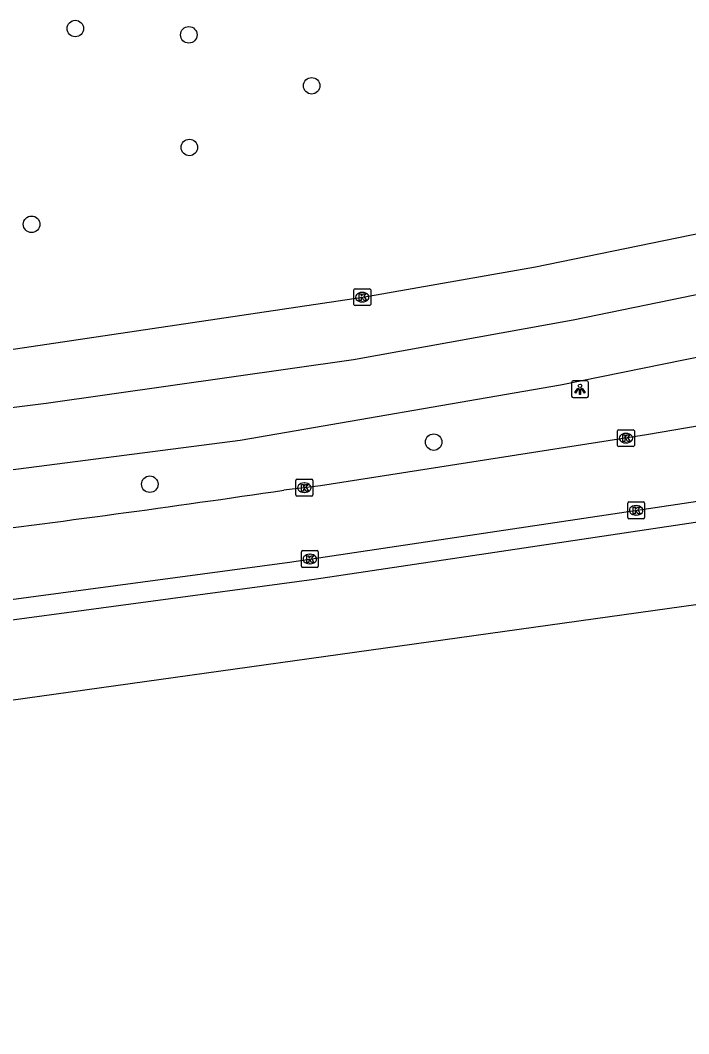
# Model space of a CAD drawing. Extents: x 161477 to 163040, y 383680 to 384868.
# Drawn here: x 162521.9 to 162561.5, y 384062.8 to 384122.9 of the extents above; entities that cross this region are included whole.
import ezdxf

# ---------------------------------------------------------------- set-up
doc = ezdxf.new("R2010")
doc.units = 0
for name, color, linetype in [('IMGEO_Berm_groen', 7, 'Continuous'), ('IMGEO_Boom', 7, 'Continuous'), ('IMGEO_Kolk', 7, 'Continuous'), ('IMGEO_Lichtpunt', 7, 'Continuous'), ('IMGEO_Rijbaan_lokaal_gesloten', 7, 'Continuous'), ('IMGEO_Voetpad_open', 7, 'Continuous')]:
    doc.layers.add(name, color=color, linetype=linetype)

msp = doc.modelspace()

# ---------------------------------------------------------------- linework, layer by layer
at = {"layer": 'IMGEO_Berm_groen'}
msp.add_lwpolyline([(162617.695, 384104.581), (162619.027, 384099.845), (162598.593, 384089.271), (162593.448, 384085.126), (162589.304, 384083.697), (162583.588, 384084.269), (162568.298, 384089.128), (162499.185, 384079.478)], dxfattribs=at)
at = {"layer": 'IMGEO_Boom'}
for centre in [(162525.202, 384122.378), (162531.92, 384122.004), (162539.194, 384118.988), (162531.952, 384115.336), (162522.613, 384110.786), (162546.418, 384097.884), (162529.611, 384095.39)]:
    msp.add_circle(centre, 0.489, dxfattribs=at)
at = {"layer": 'IMGEO_Kolk'}
for p, q in [((162541.686, 384106.043), (162541.686, 384106.895)), ((162541.761, 384106.969), (162542.613, 384106.969)), ((162542.687, 384106.895), (162542.687, 384106.043)), ((162542.174, 384106.749), (162542.199, 384106.749)), ((162542.613, 384105.969), (162541.761, 384105.969)), ((162542.197, 384106.189), (162542.172, 384106.189)), ((162557.297, 384097.69), (162557.297, 384098.542)), ((162557.372, 384098.616), (162558.224, 384098.616)), ((162558.298, 384098.542), (162558.298, 384097.69)), ((162557.785, 384098.396), (162557.81, 384098.396)), ((162558.224, 384097.616), (162557.372, 384097.616)), ((162557.808, 384097.836), (162557.783, 384097.836)), ((162538.263, 384094.757), (162538.263, 384095.609)), ((162538.338, 384095.683), (162539.19, 384095.683)), ((162538.751, 384095.463), (162538.776, 384095.463)), ((162539.264, 384095.609), (162539.264, 384094.757)), ((162538.774, 384094.903), (162538.749, 384094.903)), ((162539.19, 384094.683), (162538.338, 384094.683)), ((162557.902, 384093.414), (162557.902, 384094.266)), ((162557.977, 384094.34), (162558.829, 384094.34)), ((162558.903, 384094.266), (162558.903, 384093.414)), ((162558.39, 384094.12), (162558.415, 384094.12)), ((162558.829, 384093.34), (162557.977, 384093.34)), ((162558.413, 384093.56), (162558.388, 384093.56)), ((162538.587, 384090.532), (162538.587, 384091.384)), ((162538.662, 384091.458), (162539.514, 384091.458)), ((162539.588, 384091.384), (162539.588, 384090.532)), ((162539.098, 384090.678), (162539.073, 384090.678)), ((162539.075, 384091.238), (162539.1, 384091.238)), ((162539.514, 384090.458), (162538.662, 384090.458))]:
    msp.add_line(p, q, dxfattribs=at)
for points in [[(162541.686, 384106.043), (162541.686, 384106.895)], [(162541.761, 384106.969), (162542.613, 384106.969)], [(162542.687, 384106.895), (162542.687, 384106.043)], [(162542.007, 384106.669), (162542.13, 384106.669), (162542.13, 384106.518), (162542.26, 384106.669), (162542.424, 384106.669), (162542.278, 384106.518), (162542.431, 384106.269), (162542.279, 384106.269), (162542.194, 384106.433), (162542.13, 384106.366), (162542.13, 384106.269), (162542.007, 384106.269), (162542.007, 384106.669)], [(162542.613, 384105.969), (162541.761, 384105.969)], [(162557.297, 384097.69), (162557.297, 384098.542)], [(162557.372, 384098.616), (162558.224, 384098.616)], [(162558.298, 384098.542), (162558.298, 384097.69)], [(162557.618, 384098.316), (162557.741, 384098.316), (162557.741, 384098.165), (162557.871, 384098.316), (162558.035, 384098.316), (162557.889, 384098.165), (162558.042, 384097.916), (162557.89, 384097.916), (162557.805, 384098.08), (162557.741, 384098.013), (162557.741, 384097.916), (162557.618, 384097.916), (162557.618, 384098.316)], [(162558.224, 384097.616), (162557.372, 384097.616)], [(162538.263, 384094.757), (162538.263, 384095.609)], [(162538.338, 384095.683), (162539.19, 384095.683)], [(162539.264, 384095.609), (162539.264, 384094.757)], [(162538.584, 384095.383), (162538.707, 384095.383), (162538.707, 384095.232), (162538.837, 384095.383), (162539.001, 384095.383), (162538.855, 384095.232), (162539.008, 384094.983), (162538.856, 384094.983), (162538.771, 384095.147), (162538.707, 384095.08), (162538.707, 384094.983), (162538.584, 384094.983), (162538.584, 384095.383)], [(162539.19, 384094.683), (162538.338, 384094.683)], [(162557.902, 384093.414), (162557.902, 384094.266)], [(162557.977, 384094.34), (162558.829, 384094.34)], [(162558.903, 384094.266), (162558.903, 384093.414)], [(162558.223, 384094.04), (162558.346, 384094.04), (162558.346, 384093.889), (162558.476, 384094.04), (162558.64, 384094.04), (162558.494, 384093.889), (162558.647, 384093.64), (162558.495, 384093.64), (162558.41, 384093.804), (162558.346, 384093.737), (162558.346, 384093.64), (162558.223, 384093.64), (162558.223, 384094.04)], [(162558.829, 384093.34), (162557.977, 384093.34)], [(162538.587, 384090.532), (162538.587, 384091.384)], [(162538.662, 384091.458), (162539.514, 384091.458)], [(162539.588, 384091.384), (162539.588, 384090.532)], [(162538.908, 384091.158), (162539.031, 384091.158), (162539.031, 384091.007), (162539.161, 384091.158), (162539.325, 384091.158), (162539.179, 384091.007), (162539.332, 384090.758), (162539.18, 384090.758), (162539.095, 384090.922), (162539.031, 384090.855), (162539.031, 384090.758), (162538.908, 384090.758), (162538.908, 384091.158)], [(162539.514, 384090.458), (162538.662, 384090.458)]]:
    msp.add_lwpolyline(points, dxfattribs=at)
for centre, start, end in [((162541.763, 384106.893), 91.55205, 178.44795), ((162541.763, 384106.893), 91.55205, 178.44795), ((162542.611, 384106.893), 1.55205, 88.44795), ((162542.611, 384106.893), 1.55205, 88.44795), ((162541.763, 384106.045), 181.55205, 268.44795), ((162541.763, 384106.045), 181.55205, 268.44795), ((162542.611, 384106.045), 271.55205, 358.44795), ((162542.611, 384106.045), 271.55205, 358.44795), ((162557.374, 384098.54), 91.55205, 178.44795), ((162557.374, 384098.54), 91.55205, 178.44795), ((162558.222, 384098.54), 1.55205, 88.44795), ((162558.222, 384098.54), 1.55205, 88.44795), ((162557.374, 384097.692), 181.55205, 268.44795), ((162557.374, 384097.692), 181.55205, 268.44795), ((162558.222, 384097.692), 271.55205, 358.44795), ((162558.222, 384097.692), 271.55205, 358.44795), ((162538.34, 384095.607), 91.55205, 178.44795), ((162538.34, 384095.607), 91.55205, 178.44795), ((162539.188, 384095.607), 1.55205, 88.44795), ((162539.188, 384095.607), 1.55205, 88.44795), ((162538.34, 384094.759), 181.55205, 268.44795), ((162538.34, 384094.759), 181.55205, 268.44795), ((162539.188, 384094.759), 271.55205, 358.44795), ((162539.188, 384094.759), 271.55205, 358.44795), ((162557.979, 384094.264), 91.55205, 178.44795), ((162557.979, 384094.264), 91.55205, 178.44795), ((162558.827, 384094.264), 1.55205, 88.44795), ((162558.827, 384094.264), 1.55205, 88.44795), ((162557.979, 384093.416), 181.55205, 268.44795), ((162557.979, 384093.416), 181.55205, 268.44795), ((162558.827, 384093.416), 271.55205, 358.44795), ((162558.827, 384093.416), 271.55205, 358.44795), ((162538.664, 384091.382), 91.55205, 178.44795), ((162538.664, 384091.382), 91.55205, 178.44795), ((162539.512, 384091.382), 1.55205, 88.44795), ((162539.512, 384091.382), 1.55205, 88.44795), ((162538.664, 384090.534), 181.55205, 268.44795), ((162538.664, 384090.534), 181.55205, 268.44795), ((162539.512, 384090.534), 271.55205, 358.44795), ((162539.512, 384090.534), 271.55205, 358.44795)]:
    msp.add_arc(centre, 0.0765, start, end, dxfattribs=at)
for centre, major_axis, ratio, start_param, end_param in [((162542.173, 384106.469), (-0.387, 0.002), 0.722429, 4.712389, 7.853982), ((162542.198, 384106.469), (-0.39, 0.002), 0.717154, 1.570796, 4.712389), ((162557.784, 384098.116), (-0.387, 0.002), 0.722429, 4.712389, 7.853982), ((162557.809, 384098.116), (-0.39, 0.002), 0.717154, 1.570796, 4.712389), ((162538.75, 384095.183), (-0.387, 0.002), 0.722429, 4.712389, 7.853982), ((162538.775, 384095.183), (-0.39, 0.002), 0.717154, 1.570796, 4.712389), ((162558.389, 384093.84), (-0.387, 0.002), 0.722429, 4.712389, 7.853982), ((162558.414, 384093.84), (-0.39, 0.002), 0.717154, 1.570796, 4.712389), ((162539.074, 384090.958), (-0.387, 0.002), 0.722429, 4.712389, 7.853982), ((162539.099, 384090.958), (-0.39, 0.002), 0.717154, 1.570796, 4.712389)]:
    msp.add_ellipse(centre, major_axis=major_axis, ratio=ratio, start_param=start_param, end_param=end_param, dxfattribs=at)
at = {"layer": 'IMGEO_Lichtpunt'}
for p, q in [((162555.483, 384101.513), (162554.675, 384101.513)), ((162555.483, 384101.513), (162554.675, 384101.513)), ((162554.581, 384101.418), (162554.581, 384100.611)), ((162554.581, 384101.418), (162554.581, 384100.611)), ((162555.577, 384100.611), (162555.577, 384101.418)), ((162555.577, 384100.611), (162555.577, 384101.418)), ((162554.675, 384100.517), (162555.483, 384100.517)), ((162554.675, 384100.517), (162555.483, 384100.517))]:
    msp.add_line(p, q, dxfattribs=at)
for points in [[(162554.955, 384101.082), (162554.994, 384101.054), (162554.806, 384100.792), (162554.768, 384100.819), (162554.955, 384101.082)], [(162555.057, 384101.034), (162555.104, 384101.034), (162555.104, 384100.712), (162555.057, 384100.712), (162555.057, 384101.034)], [(162555.167, 384101.054), (162555.205, 384101.081), (162555.392, 384100.819), (162555.353, 384100.791), (162555.167, 384101.054)]]:
    msp.add_lwpolyline(points, dxfattribs=at)
msp.add_circle((162555.08, 384101.216), 0.0994, dxfattribs=at)
for centre, start, end in [((162554.675, 384101.418), 90, 180), ((162554.675, 384101.418), 90, 180), ((162555.483, 384101.418), 0, 90), ((162555.483, 384101.418), 0, 90), ((162554.675, 384100.611), 180, 270), ((162554.675, 384100.611), 180, 270), ((162555.483, 384100.611), 270, 0), ((162555.483, 384100.611), 270, 360)]:
    msp.add_arc(centre, 0.0946, start, end, dxfattribs=at)
at = {"layer": 'IMGEO_Rijbaan_lokaal_gesloten'}
for points in [[(162248.391, 384066.39), (162263.747, 384068.271), (162307.132, 384073.594), (162328.972, 384076.274), (162436.622, 384089.378), (162523.472, 384100.182), (162541.672, 384102.783), (162554.672, 384105.134), (162566.872, 384107.635), (162574.422, 384109.336), (162609.421, 384117.982)], [(162609.236, 384114.248), (162604.892, 384113.129), (162598.182, 384111.443), (162583.97, 384107.926), (162563.733, 384103.254), (162553.921, 384101.256), (162534.962, 384097.975), (162500, 384093.468), (162481.264, 384091.095), (162457.811, 384088.372), (162442.901, 384086.436), (162402.758, 384081.663), (162381.895, 384078.899), (162368.059, 384077.415), (162337.394, 384073.713), (162307.499, 384070.04), (162248.941, 384062.845)], [(162295.197, 384075.687), (162391.371, 384087.519), (162500, 384100.675), (162518.729, 384102.971), (162542.23, 384106.474), (162552.451, 384108.269), (162562.353, 384110.296), (162570.302, 384112.064)], [(162567.18, 384099.754), (162566.939, 384099.707), (162563.982, 384099.162), (162559.021, 384098.307), (162539.725, 384095.3), (162537.55, 384095.035)], [(162480.503, 384083.512), (162515.641, 384087.792), (162537.889, 384090.779), (162565.081, 384094.836), (162568.085, 384095.282)]]:
    msp.add_lwpolyline(points, dxfattribs=at)
msp.add_arc((162402.485, 385013.523), 928.365, 277.124333, 278.365449, dxfattribs=at)
at = {"layer": 'IMGEO_Voetpad_open'}
msp.add_lwpolyline([(162498.574, 384084.511), (162518.216, 384086.924), (162539.344, 384089.759), (162568.385, 384094.106), (162569.477, 384093.962), (162583.697, 384089.441)], dxfattribs=at)

doc.saveas('drawing.dxf')
